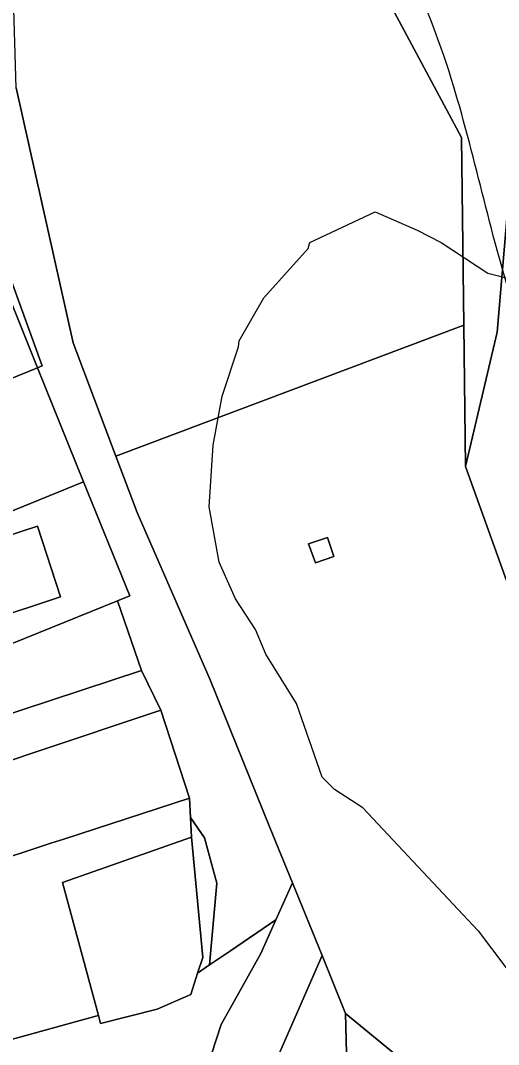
# Model space of a CAD drawing. Extents: x -510989 to -501240, y -1184665 to -1176089.
# Drawn here: x -503628 to -503550.1, y -1181890.5 to -1181723.9 of the extents above; entities that cross this region are included whole.
import ezdxf

# ---------------------------------------------------------------- set-up
doc = ezdxf.new("R2010")
doc.units = 0
for name, color, linetype in [('ostatni_plocha_x_draha', 7, 'Continuous'), ('ostatni_plocha_x_jina_plocha', 7, 'Continuous'), ('ostatni_plocha_x_neplodna_puda', 7, 'Continuous'), ('ostatni_plocha_x_ostatni_komunikace', 7, 'Continuous'), ('ostatni_plocha_x_silnice', 7, 'Continuous'), ('STAV_zaplavove_uzemi', 7, 'Continuous'), ('trvaly_travni_porost', 7, 'Continuous'), ('vrstevnice_01', 7, 'Continuous'), ('zahrada', 7, 'Continuous'), ('zastavena_plocha_a_nadvori', 7, 'Continuous')]:
    doc.layers.add(name, color=color, linetype=linetype)

msp = doc.modelspace()

# ---------------------------------------------------------------- linework, layer by layer
at = {"layer": 'ostatni_plocha_x_draha'}
for points in [[(-503560.74, -1181573.3), (-503562.05, -1181594.69), (-503572.49, -1181595.06), (-503582.57, -1181600.09), (-503583.52, -1181611.36), (-503586.57, -1181647.49), (-503579.22, -1181699.74), (-503556.11, -1181742.89), (-503555.72, -1181773.46), (-503612.42, -1181794.77), (-503619.35, -1181776.32), (-503628.64, -1181734.82), (-503630.08, -1181687.15), (-503632.14, -1181644.8), (-503632.42, -1181638.93), (-503632.73, -1181632.57), (-503633.04, -1181626.13), (-503633.23, -1181622.08), (-503632.97, -1181618.81), (-503632.48, -1181612.73), (-503632.03, -1181607.16), (-503631.41, -1181599.44), (-503630.83, -1181592.17), (-503629.6, -1181576.85)], [(-503531.59, -1181921.11), (-503574.98, -1181885.44), (-503578.82, -1181876.04), (-503583.65, -1181864.21), (-503587.33, -1181855.21), (-503597.05, -1181831.18), (-503608.97, -1181803.95), (-503612.42, -1181794.77), (-503555.72, -1181773.46), (-503555.45, -1181796.44), (-503541.27, -1181835.82)]]:
    msp.add_lwpolyline(points, dxfattribs=at)
msp.add_lwpolyline([(-503581.05, -1181809.01), (-503579.92, -1181812.15), (-503576.88, -1181811.07), (-503577.93, -1181807.99)], close=True, dxfattribs=at)
at = {"layer": 'ostatni_plocha_x_jina_plocha'}
for points in [[(-503660.49, -1181773.14), (-503632.7, -1181761.86), (-503625.18, -1181780.4), (-503652.97, -1181791.67)], [(-503625.18, -1181780.4), (-503617.66, -1181798.93), (-503645.45, -1181810.21), (-503652.97, -1181791.67)]]:
    msp.add_lwpolyline(points, close=True, dxfattribs=at)
at = {"layer": 'ostatni_plocha_x_neplodna_puda'}
for points in [[(-503617.66, -1181798.93), (-503610.14, -1181817.47), (-503612.17, -1181818.3), (-503637.93, -1181828.74), (-503645.45, -1181810.21)], [(-503625.19, -1181806.15), (-503636.87, -1181809.97), (-503633.12, -1181821.52), (-503621.43, -1181817.68)], [(-503608.24, -1181829.64), (-503605.11, -1181836.08), (-503625.56, -1181842.96), (-503639, -1181847.46), (-503658.64, -1181853.79), (-503662.17, -1181847.36)]]:
    msp.add_lwpolyline(points, close=True, dxfattribs=at)
at = {"layer": 'ostatni_plocha_x_ostatni_komunikace'}
for points in [[(-503628.64, -1181734.82), (-503619.35, -1181776.32), (-503612.42, -1181794.77), (-503608.97, -1181803.95), (-503597.05, -1181831.18), (-503587.33, -1181855.21), (-503583.65, -1181864.21), (-503586.34, -1181870.2), (-503593.74, -1181875.25), (-503597.16, -1181877.57), (-503595.94, -1181864.25), (-503597.98, -1181856.88), (-503600.25, -1181853.55), (-503600.42, -1181850.42), (-503605.11, -1181836.08), (-503608.24, -1181829.64), (-503612.17, -1181818.3), (-503610.14, -1181817.47), (-503617.66, -1181798.93), (-503625.18, -1181780.4), (-503624.43, -1181780.09), (-503632.9, -1181756.88)], [(-503637.93, -1181828.74), (-503612.17, -1181818.3), (-503608.24, -1181829.64), (-503662.17, -1181847.36)], [(-503633.75, -1181890.91), (-503631.21, -1181890.18), (-503615.69, -1181885.9), (-503615.26, -1181885.78), (-503614.9, -1181887.11), (-503605.7, -1181884.77), (-503600.2, -1181882.38), (-503599.12, -1181878.92), (-503597.16, -1181877.57), (-503593.74, -1181875.25), (-503586.34, -1181870.2), (-503588.81, -1181875.69), (-503595.25, -1181887.28), (-503597.65, -1181894.57)], [(-503590.66, -1181903.06), (-503578.82, -1181876.04), (-503574.98, -1181885.44), (-503574.78, -1181894.09)]]:
    msp.add_lwpolyline(points, dxfattribs=at)
msp.add_lwpolyline([(-503600.25, -1181853.55), (-503597.98, -1181856.88), (-503595.94, -1181864.25), (-503597.16, -1181877.57), (-503599.12, -1181878.92), (-503598.23, -1181876.36), (-503600.07, -1181856.75)], close=True, dxfattribs=at)
at = {"layer": 'ostatni_plocha_x_silnice'}
for points in [[(-503541.27, -1181835.82), (-503555.45, -1181796.44), (-503550.29, -1181774.59), (-503548.27, -1181751.03)], [(-503597.65, -1181894.57), (-503595.25, -1181887.28), (-503588.81, -1181875.69), (-503586.34, -1181870.2), (-503583.65, -1181864.21), (-503578.82, -1181876.04), (-503590.66, -1181903.06)]]:
    msp.add_lwpolyline(points, dxfattribs=at)
at = {"layer": 'STAV_zaplavove_uzemi'}
msp.add_spline([(-502250.32, -1184002.61), (-502355.07, -1183875.41), (-502442.37, -1183790.61), (-502477.29, -1183700.82), (-502532.16, -1183578.61), (-502567.08, -1183448.91), (-502626.05, -1183402.34), (-502705.41, -1183380.59), (-502814.2, -1183349.87), (-502882.03, -1183297.39), (-502931.95, -1183237.24), (-503042.02, -1183107.97), (-503139.64, -1183018.94), (-503222.14, -1182957.59), (-503308.56, -1182839.96), (-503316.24, -1182784.92), (-503330.32, -1182756.77), (-503348.24, -1182719.65), (-503334.16, -1182651.82), (-503323.92, -1182595.5), (-503313.68, -1182526.39), (-503294.1, -1182480.5), (-503251.86, -1182396.03), (-503229.34, -1182314.37), (-503216.1, -1182227.15), (-503242.43, -1182174.5), (-503271.86, -1182129.59), (-503287.34, -1182081.58), (-503343.88, -1182028.1), (-503361.79, -1182008.91), (-503396.35, -1181952.59), (-503442.43, -1181933.39), (-503497.46, -1181888.6), (-503525.62, -1181860.44), (-503528.18, -1181837.4), (-503548.66, -1181767.01), (-503558.9, -1181729.89), (-503576.82, -1181682.53), (-503578.1, -1181621.1), (-503567.86, -1181572.46), (-503552.5, -1181536.63), (-503538.04, -1181458.36), (-503518.33, -1181411.9), (-503509.88, -1181341.51), (-503497.21, -1181207.63), (-503499.77, -1181097.56), (-503498.02, -1181031.35), (-503510.82, -1180970.85), (-503549.22, -1180952.23), (-503571.32, -1180940.6), (-503605.07, -1180937.11), (-503651.61, -1180939.44), (-503671.39, -1180917.33), (-503679.53, -1180892.89), (-503713.27, -1180871.95), (-503727.24, -1180859.15), (-503734.22, -1180833.55), (-503728.4, -1180799.81), (-503741.2, -1180770.72), (-503722.82, -1180725.17), (-503721.54, -1180703.41), (-503731.78, -1180697.01), (-503767.61, -1180699.57), (-503790.65, -1180697.01), (-503817.53, -1180697.01), (-503861.04, -1180686.77), (-503889.2, -1180675.25), (-503900.72, -1180668.85), (-503953.2, -1180679.09), (-503997.99, -1180697.01), (-504063.27, -1180722.61), (-504109.34, -1180749.49), (-504142.62, -1180776.36), (-504177.18, -1180796.84), (-504211.73, -1180817.32), (-504414.98, -1180961.5), (-504472.7, -1180998.11), (-504544.51, -1181068.5), (-504600.82, -1181143.12), (-504621.94, -1181196.62), (-504641.65, -1181267.01), (-504660.25, -1181350.62), (-504634.7, -1181398.32), (-504617.66, -1181447.72), (-504600.62, -1181492.01), (-504587, -1181548.23), (-504592.11, -1181628.29), (-504569.96, -1181682.81), (-504568.26, -1181664.07), (-504554.63, -1181621.48), (-504547.82, -1181597.63)], degree=3, dxfattribs=at)
at = {"layer": 'trvaly_travni_porost'}
for points in [[(-503538.65, -1181609.24), (-503540.61, -1181644.59), (-503541.76, -1181669.56), (-503543.23, -1181696.77), (-503545.51, -1181724.37), (-503548.27, -1181751.03), (-503550.29, -1181774.59), (-503555.45, -1181796.44), (-503555.72, -1181773.46), (-503556.11, -1181742.89), (-503579.22, -1181699.74), (-503586.57, -1181647.49), (-503583.52, -1181611.36), (-503567.81, -1181610.95)], [(-503632.81, -1181759.67), (-503632.9, -1181756.88), (-503624.43, -1181780.09), (-503625.18, -1181780.4), (-503632.7, -1181761.86), (-503660.49, -1181773.14), (-503662.67, -1181767.76), (-503662.21, -1181766.34), (-503651.92, -1181763.21), (-503640.95, -1181760.9)]]:
    msp.add_lwpolyline(points, close=True, dxfattribs=at)
at = {"layer": 'vrstevnice_01'}
for points in [[(-503553.41, -1181872), (-503572.19, -1181852), (-503576.81, -1181849), (-503578.81, -1181847), (-503583, -1181835), (-503588, -1181827), (-503589.69, -1181823), (-503592.91, -1181818), (-503595.59, -1181812), (-503597.19, -1181803), (-503596.59, -1181793), (-503595.09, -1181785), (-503592.41, -1181777), (-503592.31, -1181776), (-503588.31, -1181769), (-503581.09, -1181761), (-503580.81, -1181760), (-503570.19, -1181755), (-503563.31, -1181758), (-503559.41, -1181760), (-503551.81, -1181765), (-503543.91, -1181767)], [(-503553.41, -1181872), (-503535.87, -1181895.25), (-503520.32, -1181920.46), (-503498.1, -1181932.32), (-503484.02, -1181928.61), (-503482.69, -1181924)]]:
    msp.add_lwpolyline(points, dxfattribs=at)
at = {"layer": 'zahrada'}
msp.add_lwpolyline([(-503574.98, -1181885.44), (-503531.59, -1181921.11), (-503524.62, -1181926.72), (-503528.02, -1181932), (-503546.96, -1181932.1), (-503556.91, -1181927.27), (-503566.44, -1181916.29), (-503575.3, -1181901.51), (-503574.78, -1181894.09)], close=True, dxfattribs=at)
at = {"layer": 'zastavena_plocha_a_nadvori'}
for points in [[(-503625.19, -1181806.15), (-503621.43, -1181817.68), (-503633.12, -1181821.52), (-503636.87, -1181809.97)], [(-503581.05, -1181809.01), (-503577.93, -1181807.99), (-503576.88, -1181811.07), (-503579.92, -1181812.15)], [(-503605.11, -1181836.08), (-503600.42, -1181850.42), (-503620.87, -1181857.08), (-503622.99, -1181857.77), (-503633.85, -1181861.31), (-503639, -1181847.46), (-503625.56, -1181842.96)], [(-503600.42, -1181850.42), (-503600.25, -1181853.55), (-503600.07, -1181856.75), (-503621.12, -1181864.15), (-503615.26, -1181885.78), (-503615.69, -1181885.9), (-503631.21, -1181890.18), (-503633.05, -1181883.51), (-503633.34, -1181882.47), (-503636.04, -1181872.71), (-503638.74, -1181862.9), (-503634.15, -1181861.41), (-503633.85, -1181861.31), (-503622.99, -1181857.77), (-503620.87, -1181857.08)], [(-503621.12, -1181864.15), (-503600.07, -1181856.75), (-503598.23, -1181876.36), (-503599.12, -1181878.92), (-503600.2, -1181882.38), (-503605.7, -1181884.77), (-503614.9, -1181887.11), (-503615.26, -1181885.78)]]:
    msp.add_lwpolyline(points, close=True, dxfattribs=at)

doc.saveas('drawing.dxf')
